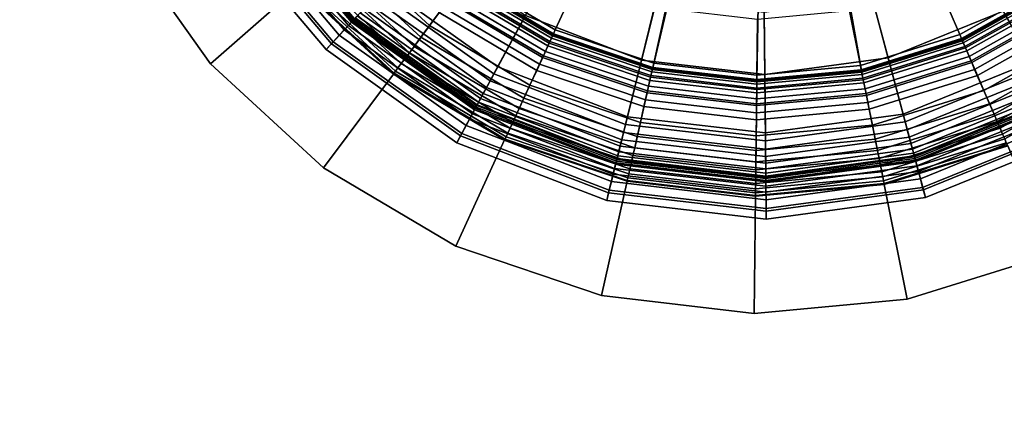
# Model space of a CAD drawing. Extents: x -43.1 to 43.1, y -41.3 to 41.3.
# Tile 525 of 656: x 32.1 to 33.9, y -0.3 to 0.5. Entities that reach past the tile are written whole.
import ezdxf

# ---------------------------------------------------------------- set-up
doc = ezdxf.new("R2010")
doc.units = 0
for name, color, linetype in [('LAMP', 7, 'CONTINUOUS'), ('LAMP_SUPPORT', 18, 'CONTINUOUS'), ('METAL_BASE', 254, 'CONTINUOUS')]:
    doc.layers.add(name, color=color, linetype=linetype)

msp = doc.modelspace()

# ---------------------------------------------------------------- linework, layer by layer
at = {"layer": 'LAMP'}
for points in [[(32.6859, 0.4751, 43.8806), (32.5007, 0.6949, 43.8806), (32.5768, 0.7441, 43.9998), (32.7473, 0.5417, 43.9998)], [(34.0338, 0.7208, 41.6428), (33.8674, 0.5976, 41.6428), (33.9873, 0.3841, 41.6352), (34.2031, 0.5438, 41.6352)], [(32.6461, 0.432, 43.7579), (32.4515, 0.663, 43.7579), (32.5007, 0.6949, 43.8806), (32.6859, 0.4751, 43.8806)], [(32.6881, 0.4776, 41.9337), (32.5035, 0.6967, 41.9337), (32.4987, 0.6935, 42.2036), (32.6842, 0.4733, 42.2036)], [(32.6902, 0.4799, 41.6997), (32.5061, 0.6984, 41.6997), (32.5035, 0.6967, 41.9337), (32.6881, 0.4776, 41.9337)], [(33.0716, 0.5904, 41.6428), (32.903, 0.7106, 41.6428), (32.737, 0.5306, 41.6352), (32.9556, 0.3748, 41.6352)], [(32.6706, 0.4586, 42.7996), (32.4819, 0.6827, 42.7996), (32.4699, 0.6749, 43.0998), (32.661, 0.4481, 43.0998)], [(32.6784, 0.467, 42.4966), (32.4914, 0.6889, 42.4966), (32.4819, 0.6827, 42.7996), (32.6706, 0.4586, 42.7996)], [(32.6842, 0.4733, 42.2036), (32.4987, 0.6935, 42.2036), (32.4914, 0.6889, 42.4966), (32.6784, 0.467, 42.4966)], [(32.6493, 0.4355, 43.3843), (32.4555, 0.6656, 43.3843), (32.4387, 0.6547, 43.6401), (32.6358, 0.4208, 43.6401)], [(32.6358, 0.4208, 43.6401), (32.4387, 0.6547, 43.6401), (32.4515, 0.663, 43.7579), (32.6461, 0.432, 43.7579)], [(32.661, 0.4481, 43.0998), (32.4699, 0.6749, 43.0998), (32.4555, 0.6656, 43.3843), (32.6493, 0.4355, 43.3843)], [(32.9628, 0.3881, 43.9998), (32.7473, 0.5417, 43.9998), (32.8227, 0.6235, 44.107), (33.0155, 0.4861, 44.107)], [(34.1926, 0.5548, 43.9998), (33.9799, 0.3973, 43.9998), (33.9254, 0.4943, 44.107), (34.1157, 0.6352, 44.107)], [(33.2648, 0.5159, 41.6428), (33.0716, 0.5904, 41.6428), (32.9556, 0.3748, 41.6352), (33.2061, 0.2782, 41.6352)], [(33.2364, 0.401, 44.107), (33.0155, 0.4861, 44.107), (33.0727, 0.5923, 44.1939), (33.2653, 0.518, 44.1939)], [(33.9254, 0.4943, 44.107), (33.7061, 0.4052, 44.107), (33.6751, 0.5217, 44.1939), (33.8664, 0.5995, 44.1939)], [(33.8674, 0.5976, 41.6428), (33.6756, 0.5196, 41.6428), (33.7387, 0.283, 41.6352), (33.9873, 0.3841, 41.6352)], [(32.9198, 0.3083, 43.8806), (32.6859, 0.4751, 43.8806), (32.7473, 0.5417, 43.9998), (32.9628, 0.3881, 43.9998)], [(32.9556, 0.3748, 41.6352), (32.737, 0.5306, 41.6352), (32.7264, 0.5191, 41.6365), (32.9482, 0.361, 41.6365)], [(32.9414, 0.3483, 41.6411), (32.7166, 0.5085, 41.6411), (32.708, 0.4991, 41.6486), (32.9353, 0.3371, 41.6486)], [(32.9482, 0.361, 41.6365), (32.7264, 0.5191, 41.6365), (32.7166, 0.5085, 41.6411), (32.9414, 0.3483, 41.6411)], [(33.4704, 0.4918, 41.6428), (33.2648, 0.5159, 41.6428), (33.2061, 0.2782, 41.6352), (33.4727, 0.247, 41.6352)], [(33.4715, 0.3734, 44.107), (33.2364, 0.401, 44.107), (33.2653, 0.518, 44.1939), (33.4704, 0.494, 44.1939)], [(33.7061, 0.4052, 44.107), (33.4715, 0.3734, 44.107), (33.4704, 0.494, 44.1939), (33.6751, 0.5217, 44.1939)], [(33.6756, 0.5196, 41.6428), (33.4704, 0.4918, 41.6428), (33.4727, 0.247, 41.6352), (33.7387, 0.283, 41.6352)], [(32.9302, 0.3276, 41.6586), (32.7007, 0.4912, 41.6586), (32.6951, 0.4852, 41.6707), (32.9263, 0.3204, 41.6707)], [(32.9353, 0.3371, 41.6486), (32.708, 0.4991, 41.6486), (32.7007, 0.4912, 41.6586), (32.9302, 0.3276, 41.6586)], [(33.9799, 0.3973, 43.9998), (33.7348, 0.2977, 43.9998), (33.7061, 0.4052, 44.107), (33.9254, 0.4943, 44.107)], [(32.892, 0.2567, 43.7579), (32.6461, 0.432, 43.7579), (32.6859, 0.4751, 43.8806), (32.9198, 0.3083, 43.8806)], [(32.9187, 0.3062, 42.2036), (32.6842, 0.4733, 42.2036), (32.6784, 0.467, 42.4966), (32.9146, 0.2986, 42.4966)], [(32.9214, 0.3113, 41.9337), (32.6881, 0.4776, 41.9337), (32.6842, 0.4733, 42.2036), (32.9187, 0.3062, 42.2036)], [(32.9229, 0.314, 41.6997), (32.6902, 0.4799, 41.6997), (32.6881, 0.4776, 41.9337), (32.9214, 0.3113, 41.9337)], [(32.9238, 0.3157, 41.6845), (32.6915, 0.4813, 41.6845), (32.6902, 0.4799, 41.6997), (32.9229, 0.314, 41.6997)], [(32.9263, 0.3204, 41.6707), (32.6951, 0.4852, 41.6707), (32.6915, 0.4813, 41.6845), (32.9238, 0.3157, 41.6845)], [(33.2097, 0.2929, 43.9998), (32.9628, 0.3881, 43.9998), (33.0155, 0.4861, 44.107), (33.2364, 0.401, 44.107)], [(32.9092, 0.2885, 42.7996), (32.6706, 0.4586, 42.7996), (32.661, 0.4481, 43.0998), (32.9024, 0.276, 43.0998)], [(32.9146, 0.2986, 42.4966), (32.6784, 0.467, 42.4966), (32.6706, 0.4586, 42.7996), (32.9092, 0.2885, 42.7996)], [(32.8943, 0.2609, 43.3843), (32.6493, 0.4355, 43.3843), (32.6358, 0.4208, 43.6401), (32.8848, 0.2433, 43.6401)], [(32.8848, 0.2433, 43.6401), (32.6358, 0.4208, 43.6401), (32.6461, 0.432, 43.7579), (32.892, 0.2567, 43.7579)], [(32.9024, 0.276, 43.0998), (32.661, 0.4481, 43.0998), (32.6493, 0.4355, 43.3843), (32.8943, 0.2609, 43.3843)], [(33.4725, 0.2621, 43.9998), (33.2097, 0.2929, 43.9998), (33.2364, 0.401, 44.107), (33.4715, 0.3734, 44.107)], [(33.7348, 0.2977, 43.9998), (33.4725, 0.2621, 43.9998), (33.4715, 0.3734, 44.107), (33.7061, 0.4052, 44.107)], [(34.0243, 0.3183, 43.8806), (33.7581, 0.2101, 43.8806), (33.7348, 0.2977, 43.9998), (33.9799, 0.3973, 43.9998)], [(33.1879, 0.2049, 43.8806), (32.9198, 0.3083, 43.8806), (32.9628, 0.3881, 43.9998), (33.2097, 0.2929, 43.9998)], [(33.9873, 0.3841, 41.6352), (33.7387, 0.283, 41.6352), (33.7427, 0.2679, 41.6365), (33.995, 0.3705, 41.6365)], [(33.2023, 0.263, 41.6365), (32.9482, 0.361, 41.6365), (32.9414, 0.3483, 41.6411), (33.1988, 0.249, 41.6411)], [(33.2061, 0.2782, 41.6352), (32.9556, 0.3748, 41.6352), (32.9482, 0.361, 41.6365), (33.2023, 0.263, 41.6365)], [(33.995, 0.3705, 41.6365), (33.7427, 0.2679, 41.6365), (33.7464, 0.254, 41.6411), (34.0021, 0.3579, 41.6411)], [(34.0021, 0.3579, 41.6411), (33.7464, 0.254, 41.6411), (33.7497, 0.2416, 41.6486), (34.0083, 0.3467, 41.6486)], [(33.1988, 0.249, 41.6411), (32.9414, 0.3483, 41.6411), (32.9353, 0.3371, 41.6486), (33.1958, 0.2366, 41.6486)], [(34.0083, 0.3467, 41.6486), (33.7497, 0.2416, 41.6486), (33.7524, 0.2313, 41.6586), (34.0136, 0.3374, 41.6586)], [(33.1912, 0.2182, 41.6707), (32.9263, 0.3204, 41.6707), (32.9238, 0.3157, 41.6845), (33.19, 0.2131, 41.6845)], [(33.1932, 0.2262, 41.6586), (32.9302, 0.3276, 41.6586), (32.9263, 0.3204, 41.6707), (33.1912, 0.2182, 41.6707)], [(33.1958, 0.2366, 41.6486), (32.9353, 0.3371, 41.6486), (32.9302, 0.3276, 41.6586), (33.1932, 0.2262, 41.6586)], [(34.0136, 0.3374, 41.6586), (33.7524, 0.2313, 41.6586), (33.7546, 0.2233, 41.6707), (34.0176, 0.3302, 41.6707)], [(34.0176, 0.3302, 41.6707), (33.7546, 0.2233, 41.6707), (33.7559, 0.2182, 41.6845), (34.0202, 0.3256, 41.6845)], [(34.0202, 0.3256, 41.6845), (33.7559, 0.2182, 41.6845), (33.7564, 0.2163, 41.6997), (34.0211, 0.3239, 41.6997)], [(34.0211, 0.3239, 41.6997), (33.7564, 0.2163, 41.6997), (33.7572, 0.2134, 41.9337), (34.0226, 0.3212, 41.9337)], [(34.0226, 0.3212, 41.9337), (33.7572, 0.2134, 41.9337), (33.7587, 0.2077, 42.2036), (34.0255, 0.3161, 42.2036)], [(33.1739, 0.148, 43.7579), (32.892, 0.2567, 43.7579), (32.9198, 0.3083, 43.8806), (33.1879, 0.2049, 43.8806)], [(33.1874, 0.2026, 42.2036), (32.9187, 0.3062, 42.2036), (32.9146, 0.2986, 42.4966), (33.1853, 0.1942, 42.4966)], [(33.1888, 0.2082, 41.9337), (32.9214, 0.3113, 41.9337), (32.9187, 0.3062, 42.2036), (33.1874, 0.2026, 42.2036)], [(33.1895, 0.2112, 41.6997), (32.9229, 0.314, 41.6997), (32.9214, 0.3113, 41.9337), (33.1888, 0.2082, 41.9337)], [(33.19, 0.2131, 41.6845), (32.9238, 0.3157, 41.6845), (32.9229, 0.314, 41.6997), (33.1895, 0.2112, 41.6997)], [(34.053, 0.2671, 43.7579), (33.7732, 0.1534, 43.7579), (33.7581, 0.2101, 43.8806), (34.0243, 0.3183, 43.8806)], [(34.0255, 0.3161, 42.2036), (33.7587, 0.2077, 42.2036), (33.7609, 0.1994, 42.4966), (34.0297, 0.3086, 42.4966)], [(34.0297, 0.3086, 42.4966), (33.7609, 0.1994, 42.4966), (33.7639, 0.1884, 42.7996), (34.0353, 0.2987, 42.7996)], [(33.1826, 0.1832, 42.7996), (32.9092, 0.2885, 42.7996), (32.9024, 0.276, 43.0998), (33.1791, 0.1693, 43.0998)], [(33.1853, 0.1942, 42.4966), (32.9146, 0.2986, 42.4966), (32.9092, 0.2885, 42.7996), (33.1826, 0.1832, 42.7996)], [(33.4733, 0.1715, 43.8806), (33.1879, 0.2049, 43.8806), (33.2097, 0.2929, 43.9998), (33.4725, 0.2621, 43.9998)], [(33.7581, 0.2101, 43.8806), (33.4733, 0.1715, 43.8806), (33.4725, 0.2621, 43.9998), (33.7348, 0.2977, 43.9998)], [(33.7387, 0.283, 41.6352), (33.4727, 0.247, 41.6352), (33.4728, 0.2313, 41.6365), (33.7427, 0.2679, 41.6365)], [(34.0353, 0.2987, 42.7996), (33.7639, 0.1884, 42.7996), (33.7675, 0.1746, 43.0998), (34.0423, 0.2863, 43.0998)], [(34.0423, 0.2863, 43.0998), (33.7675, 0.1746, 43.0998), (33.7719, 0.1581, 43.3843), (34.0506, 0.2713, 43.3843)], [(33.1791, 0.1693, 43.0998), (32.9024, 0.276, 43.0998), (32.8943, 0.2609, 43.3843), (33.175, 0.1527, 43.3843)], [(33.4728, 0.2313, 41.6365), (33.2023, 0.263, 41.6365), (33.1988, 0.249, 41.6411), (33.4729, 0.2169, 41.6411)], [(33.4727, 0.247, 41.6352), (33.2061, 0.2782, 41.6352), (33.2023, 0.263, 41.6365), (33.4728, 0.2313, 41.6365)], [(33.7427, 0.2679, 41.6365), (33.4728, 0.2313, 41.6365), (33.4729, 0.2169, 41.6411), (33.7464, 0.254, 41.6411)], [(34.0506, 0.2713, 43.3843), (33.7719, 0.1581, 43.3843), (33.7771, 0.1387, 43.6401), (34.0605, 0.2538, 43.6401)], [(34.0605, 0.2538, 43.6401), (33.7771, 0.1387, 43.6401), (33.7732, 0.1534, 43.7579), (34.053, 0.2671, 43.7579)], [(33.175, 0.1527, 43.3843), (32.8943, 0.2609, 43.3843), (32.8848, 0.2433, 43.6401), (33.1702, 0.1332, 43.6401)], [(33.1702, 0.1332, 43.6401), (32.8848, 0.2433, 43.6401), (32.892, 0.2567, 43.7579), (33.1739, 0.148, 43.7579)], [(33.4729, 0.2169, 41.6411), (33.1988, 0.249, 41.6411), (33.1958, 0.2366, 41.6486), (33.473, 0.2041, 41.6486)], [(33.7464, 0.254, 41.6411), (33.4729, 0.2169, 41.6411), (33.473, 0.2041, 41.6486), (33.7497, 0.2416, 41.6486)], [(33.4731, 0.1934, 41.6586), (33.1932, 0.2262, 41.6586), (33.1912, 0.2182, 41.6707), (33.4732, 0.1852, 41.6707)], [(33.473, 0.2041, 41.6486), (33.1958, 0.2366, 41.6486), (33.1932, 0.2262, 41.6586), (33.4731, 0.1934, 41.6586)], [(33.7497, 0.2416, 41.6486), (33.473, 0.2041, 41.6486), (33.4731, 0.1934, 41.6586), (33.7524, 0.2313, 41.6586)], [(33.7524, 0.2313, 41.6586), (33.4731, 0.1934, 41.6586), (33.4732, 0.1852, 41.6707), (33.7546, 0.2233, 41.6707)], [(33.4733, 0.1749, 41.9337), (33.1888, 0.2082, 41.9337), (33.1874, 0.2026, 42.2036), (33.4734, 0.1691, 42.2036)], [(33.4733, 0.178, 41.6997), (33.1895, 0.2112, 41.6997), (33.1888, 0.2082, 41.9337), (33.4733, 0.1749, 41.9337)], [(33.4733, 0.1799, 41.6845), (33.19, 0.2131, 41.6845), (33.1895, 0.2112, 41.6997), (33.4733, 0.178, 41.6997)], [(33.4732, 0.1852, 41.6707), (33.1912, 0.2182, 41.6707), (33.19, 0.2131, 41.6845), (33.4733, 0.1799, 41.6845)], [(33.7546, 0.2233, 41.6707), (33.4732, 0.1852, 41.6707), (33.4733, 0.1799, 41.6845), (33.7559, 0.2182, 41.6845)], [(33.7559, 0.2182, 41.6845), (33.4733, 0.1799, 41.6845), (33.4733, 0.178, 41.6997), (33.7564, 0.2163, 41.6997)], [(33.7564, 0.2163, 41.6997), (33.4733, 0.178, 41.6997), (33.4733, 0.1749, 41.9337), (33.7572, 0.2134, 41.9337)], [(33.7572, 0.2134, 41.9337), (33.4733, 0.1749, 41.9337), (33.4734, 0.1691, 42.2036), (33.7587, 0.2077, 42.2036)], [(33.7732, 0.1534, 43.7579), (33.4739, 0.1129, 43.7579), (33.4733, 0.1715, 43.8806), (33.7581, 0.2101, 43.8806)], [(33.7587, 0.2077, 42.2036), (33.4734, 0.1691, 42.2036), (33.4734, 0.1605, 42.4966), (33.7609, 0.1994, 42.4966)], [(33.4739, 0.1129, 43.7579), (33.1739, 0.148, 43.7579), (33.1879, 0.2049, 43.8806), (33.4733, 0.1715, 43.8806)], [(33.4734, 0.1605, 42.4966), (33.1853, 0.1942, 42.4966), (33.1826, 0.1832, 42.7996), (33.4735, 0.1491, 42.7996)], [(33.4734, 0.1691, 42.2036), (33.1874, 0.2026, 42.2036), (33.1853, 0.1942, 42.4966), (33.4734, 0.1605, 42.4966)], [(33.7609, 0.1994, 42.4966), (33.4734, 0.1605, 42.4966), (33.4735, 0.1491, 42.7996), (33.7639, 0.1884, 42.7996)], [(33.7639, 0.1884, 42.7996), (33.4735, 0.1491, 42.7996), (33.4737, 0.1348, 43.0998), (33.7675, 0.1746, 43.0998)], [(33.4737, 0.1348, 43.0998), (33.1791, 0.1693, 43.0998), (33.175, 0.1527, 43.3843), (33.4738, 0.1177, 43.3843)], [(33.4735, 0.1491, 42.7996), (33.1826, 0.1832, 42.7996), (33.1791, 0.1693, 43.0998), (33.4737, 0.1348, 43.0998)], [(33.7675, 0.1746, 43.0998), (33.4737, 0.1348, 43.0998), (33.4738, 0.1177, 43.3843), (33.7719, 0.1581, 43.3843)], [(33.4738, 0.1177, 43.3843), (33.175, 0.1527, 43.3843), (33.1702, 0.1332, 43.6401), (33.474, 0.0976, 43.6401)], [(33.7719, 0.1581, 43.3843), (33.4738, 0.1177, 43.3843), (33.474, 0.0976, 43.6401), (33.7771, 0.1387, 43.6401)], [(33.7771, 0.1387, 43.6401), (33.474, 0.0976, 43.6401), (33.4739, 0.1129, 43.7579), (33.7732, 0.1534, 43.7579)], [(33.474, 0.0976, 43.6401), (33.1702, 0.1332, 43.6401), (33.1739, 0.148, 43.7579), (33.4739, 0.1129, 43.7579)]]:
    msp.add_3dface(points, dxfattribs=at)
at = {"layer": 'LAMP_SUPPORT'}
for points in [[(33.4724, 1.2953, 40.5662), (33.2578, 0.386, 40.5662), (33.0684, 0.45, 40.5662), (32.8966, 0.552, 40.5662)], [(33.4724, 1.2953, 40.5662), (33.4563, 0.3627, 40.5662), (33.2578, 0.386, 40.5662)], [(33.4724, 1.2953, 40.5662), (33.4903, 1.3111, 40.5662), (33.6553, 0.3812, 40.5662), (33.4563, 0.3627, 40.5662)], [(33.4903, 1.3111, 40.5662), (34.0204, 0.5386, 40.5662), (33.8462, 0.4407, 40.5662), (33.6553, 0.3812, 40.5662)], [(32.7026, 0.6462, 41.5307), (32.8591, 0.5018, 41.5307), (32.8034, 0.427, 41.5307), (32.6325, 0.5846, 41.5307)], [(32.6697, 0.6173, 37.929), (32.833, 0.4667, 37.929), (32.8514, 0.4914, 37.9214), (32.6929, 0.6376, 37.9214)], [(32.9022, 0.5596, 37.8701), (33.0724, 0.4586, 37.8701), (33.1167, 0.5549, 36.848), (32.9655, 0.6446, 36.848)], [(33.8424, 0.4494, 37.8701), (34.015, 0.5463, 37.8701), (33.9537, 0.6328, 36.848), (33.8005, 0.5467, 36.848)], [(32.649, 0.5991, 37.9338), (32.8165, 0.4446, 37.9338), (32.833, 0.4667, 37.929), (32.6697, 0.6173, 37.929)], [(32.6213, 0.5747, 37.9372), (32.7944, 0.4149, 37.9372), (32.8034, 0.427, 37.9354), (32.6325, 0.5846, 37.9354)], [(32.6325, 0.5846, 41.5307), (32.8034, 0.427, 41.5307), (32.7944, 0.4149, 41.5289), (32.6213, 0.5747, 41.5289)], [(32.6325, 0.5846, 37.9354), (32.8034, 0.427, 37.9354), (32.8165, 0.4446, 37.9338), (32.649, 0.5991, 37.9338)], [(32.6017, 0.5575, 37.9499), (32.7789, 0.3941, 37.9499), (32.7862, 0.4038, 37.9421), (32.6109, 0.5655, 37.9421)], [(32.6109, 0.5655, 41.524), (32.7862, 0.4038, 41.524), (32.7789, 0.3941, 41.5162), (32.6017, 0.5575, 41.5162)], [(32.6109, 0.5655, 37.9421), (32.7862, 0.4038, 37.9421), (32.7944, 0.4149, 37.9372), (32.6213, 0.5747, 37.9372)], [(32.6213, 0.5747, 41.5289), (32.7944, 0.4149, 41.5289), (32.7862, 0.4038, 41.524), (32.6109, 0.5655, 41.524)], [(32.5845, 0.5424, 37.9861), (32.7652, 0.3757, 37.9861), (32.7682, 0.3797, 37.9723), (32.5882, 0.5456, 37.9723)], [(32.5882, 0.5456, 41.4939), (32.7682, 0.3797, 41.4939), (32.7652, 0.3757, 41.48), (32.5845, 0.5424, 41.48)], [(32.5882, 0.5456, 37.9723), (32.7682, 0.3797, 37.9723), (32.7728, 0.3859, 37.9601), (32.5941, 0.5508, 37.9601)], [(32.5941, 0.5508, 41.5061), (32.7728, 0.3859, 41.5061), (32.7682, 0.3797, 41.4939), (32.5882, 0.5456, 41.4939)], [(32.5941, 0.5508, 37.9601), (32.7728, 0.3859, 37.9601), (32.7789, 0.3941, 37.9499), (32.6017, 0.5575, 37.9499)], [(32.6017, 0.5575, 41.5162), (32.7789, 0.3941, 41.5162), (32.7728, 0.3859, 41.5061), (32.5941, 0.5508, 41.5061)], [(32.8857, 0.5374, 37.8993), (33.0608, 0.4334, 37.8993), (33.0689, 0.451, 37.8854), (32.8972, 0.5529, 37.8854)], [(32.8918, 0.5457, 41.4966), (33.0651, 0.4428, 41.4966), (33.0621, 0.4363, 41.5079), (32.8875, 0.5399, 41.5079)], [(32.8946, 0.5494, 41.4838), (33.0671, 0.447, 41.4838), (33.0651, 0.4428, 41.4966), (32.8918, 0.5457, 41.4966)], [(32.8956, 0.5507, 41.4698), (33.0678, 0.4485, 41.4698), (33.0671, 0.447, 41.4838), (32.8946, 0.5494, 41.4838)], [(32.8966, 0.552, 40.5662), (33.0684, 0.45, 40.5662), (33.0678, 0.4485, 41.4698), (32.8956, 0.5507, 41.4698)], [(32.8972, 0.5529, 37.8854), (33.0689, 0.451, 37.8854), (33.0724, 0.4586, 37.8701), (32.9022, 0.5596, 37.8701)], [(33.0724, 0.4586, 37.8701), (33.2599, 0.3952, 37.8701), (33.2831, 0.4986, 36.848), (33.1167, 0.5549, 36.848)], [(33.6535, 0.3905, 37.8701), (33.8424, 0.4494, 37.8701), (33.8005, 0.5467, 36.848), (33.6327, 0.4944, 36.848)], [(33.8457, 0.4417, 37.8854), (34.0198, 0.5395, 37.8854), (34.015, 0.5463, 37.8701), (33.8424, 0.4494, 37.8701)], [(32.5832, 0.5412, 38.0011), (32.7642, 0.3743, 38.0011), (32.7652, 0.3757, 37.9861), (32.5845, 0.5424, 37.9861)], [(32.5845, 0.5424, 41.48), (32.7652, 0.3757, 41.48), (32.7642, 0.3743, 41.465), (32.5832, 0.5412, 41.465)], [(32.5832, 0.5412, 41.465), (32.7642, 0.3743, 41.465), (32.7642, 0.3743, 38.0011), (32.5832, 0.5412, 38.0011)], [(32.8697, 0.5159, 37.9114), (33.0497, 0.4091, 37.9114), (33.0608, 0.4334, 37.8993), (32.8857, 0.5374, 37.8993)], [(32.8819, 0.5323, 41.5173), (33.0582, 0.4277, 41.5173), (33.0535, 0.4174, 41.5245), (32.8751, 0.5232, 41.5245)], [(32.8875, 0.5399, 41.5079), (33.0621, 0.4363, 41.5079), (33.0582, 0.4277, 41.5173), (32.8819, 0.5323, 41.5173)], [(33.8534, 0.424, 37.8993), (34.031, 0.5237, 37.8993), (34.0198, 0.5395, 37.8854), (33.8457, 0.4417, 37.8854)], [(33.8462, 0.4407, 40.5662), (34.0204, 0.5386, 40.5662), (34.0214, 0.5372, 41.4698), (33.8468, 0.4392, 41.4698)], [(33.8468, 0.4392, 41.4698), (34.0214, 0.5372, 41.4698), (34.0223, 0.5359, 41.4838), (33.8475, 0.4377, 41.4838)], [(33.8475, 0.4377, 41.4838), (34.0223, 0.5359, 41.4838), (34.025, 0.5321, 41.4966), (33.8493, 0.4335, 41.4966)], [(33.8493, 0.4335, 41.4966), (34.025, 0.5321, 41.4966), (34.0292, 0.5263, 41.5079), (33.8521, 0.4268, 41.5079)], [(33.8521, 0.4268, 41.5079), (34.0292, 0.5263, 41.5079), (34.0346, 0.5186, 41.5173), (33.8559, 0.4182, 41.5173)], [(32.8514, 0.4914, 37.9214), (33.0369, 0.3813, 37.9214), (33.0497, 0.4091, 37.9114), (32.8697, 0.5159, 37.9114)], [(32.8675, 0.513, 41.5291), (33.0481, 0.4058, 41.5291), (33.0423, 0.3931, 41.5307), (32.8591, 0.5018, 41.5307)], [(32.8751, 0.5232, 41.5245), (33.0535, 0.4174, 41.5245), (33.0481, 0.4058, 41.5291), (32.8675, 0.513, 41.5291)], [(33.864, 0.3994, 37.9114), (34.0464, 0.5019, 37.9114), (34.031, 0.5237, 37.8993), (33.8534, 0.424, 37.8993)], [(33.8559, 0.4182, 41.5173), (34.0346, 0.5186, 41.5173), (34.0412, 0.5093, 41.5245), (33.8603, 0.4078, 41.5245)], [(33.8603, 0.4078, 41.5245), (34.0412, 0.5093, 41.5245), (34.0486, 0.4989, 41.5291), (33.8654, 0.396, 41.5291)], [(32.8591, 0.5018, 41.5307), (33.0423, 0.3931, 41.5307), (33.0034, 0.3084, 41.5307), (32.8034, 0.427, 41.5307)], [(32.833, 0.4667, 37.929), (33.024, 0.3533, 37.929), (33.0369, 0.3813, 37.9214), (32.8514, 0.4914, 37.9214)], [(33.2599, 0.3952, 37.8701), (33.4564, 0.3721, 37.8701), (33.4577, 0.4781, 36.848), (33.2831, 0.4986, 36.848)], [(33.4564, 0.3721, 37.8701), (33.6535, 0.3905, 37.8701), (33.6327, 0.4944, 36.848), (33.4577, 0.4781, 36.848)], [(33.8761, 0.3713, 37.9214), (34.0641, 0.4769, 37.9214), (34.0464, 0.5019, 37.9114), (33.864, 0.3994, 37.9114)], [(33.8654, 0.396, 41.5291), (34.0486, 0.4989, 41.5291), (34.0566, 0.4875, 41.5307), (33.8709, 0.3832, 41.5307)], [(33.8709, 0.3832, 41.5307), (34.0566, 0.4875, 41.5307), (34.1105, 0.4114, 41.5307), (33.9079, 0.2976, 41.5307)], [(33.8883, 0.343, 37.929), (34.0819, 0.4518, 37.929), (34.0641, 0.4769, 37.9214), (33.8761, 0.3713, 37.9214)], [(32.8165, 0.4446, 37.9338), (33.0125, 0.3283, 37.9338), (33.024, 0.3533, 37.929), (32.833, 0.4667, 37.929)], [(33.0608, 0.4334, 37.8993), (33.2538, 0.3682, 37.8993), (33.258, 0.387, 37.8854), (33.0689, 0.451, 37.8854)], [(33.0689, 0.451, 37.8854), (33.258, 0.387, 37.8854), (33.2599, 0.3952, 37.8701), (33.0724, 0.4586, 37.8701)], [(33.8992, 0.3177, 37.9338), (34.0979, 0.4293, 37.9338), (34.0819, 0.4518, 37.929), (33.8883, 0.343, 37.929)], [(32.8034, 0.427, 37.9354), (33.0034, 0.3084, 37.9354), (33.0125, 0.3283, 37.9338), (32.8165, 0.4446, 37.9338)], [(33.0497, 0.4091, 37.9114), (33.2479, 0.3421, 37.9114), (33.2538, 0.3682, 37.8993), (33.0608, 0.4334, 37.8993)], [(33.0621, 0.4363, 41.5079), (33.2545, 0.3712, 41.5079), (33.2524, 0.362, 41.5173), (33.0582, 0.4277, 41.5173)], [(33.0651, 0.4428, 41.4966), (33.2561, 0.3783, 41.4966), (33.2545, 0.3712, 41.5079), (33.0621, 0.4363, 41.5079)], [(33.0671, 0.447, 41.4838), (33.2571, 0.3827, 41.4838), (33.2561, 0.3783, 41.4966), (33.0651, 0.4428, 41.4966)], [(33.0678, 0.4485, 41.4698), (33.2574, 0.3843, 41.4698), (33.2571, 0.3827, 41.4838), (33.0671, 0.447, 41.4838)], [(33.0684, 0.45, 40.5662), (33.2578, 0.386, 40.5662), (33.2574, 0.3843, 41.4698), (33.0678, 0.4485, 41.4698)], [(33.6551, 0.3823, 37.8854), (33.8457, 0.4417, 37.8854), (33.8424, 0.4494, 37.8701), (33.6535, 0.3905, 37.8701)], [(33.6589, 0.3634, 37.8993), (33.8534, 0.424, 37.8993), (33.8457, 0.4417, 37.8854), (33.6551, 0.3823, 37.8854)], [(33.6553, 0.3812, 40.5662), (33.8462, 0.4407, 40.5662), (33.8468, 0.4392, 41.4698), (33.6557, 0.3796, 41.4698)], [(33.6557, 0.3796, 41.4698), (33.8468, 0.4392, 41.4698), (33.8475, 0.4377, 41.4838), (33.656, 0.378, 41.4838)], [(33.656, 0.378, 41.4838), (33.8475, 0.4377, 41.4838), (33.8493, 0.4335, 41.4966), (33.6569, 0.3735, 41.4966)], [(33.6569, 0.3735, 41.4966), (33.8493, 0.4335, 41.4966), (33.8521, 0.4268, 41.5079), (33.6583, 0.3664, 41.5079)], [(32.7862, 0.4038, 37.9421), (32.9913, 0.2821, 37.9421), (32.9971, 0.2947, 37.9372), (32.7944, 0.4149, 37.9372)], [(32.7944, 0.4149, 41.5289), (32.9971, 0.2947, 41.5289), (32.9913, 0.2821, 41.524), (32.7862, 0.4038, 41.524)], [(32.7944, 0.4149, 37.9372), (32.9971, 0.2947, 37.9372), (33.0034, 0.3084, 37.9354), (32.8034, 0.427, 37.9354)], [(32.8034, 0.427, 41.5307), (33.0034, 0.3084, 41.5307), (32.9971, 0.2947, 41.5289), (32.7944, 0.4149, 41.5289)], [(33.0535, 0.4174, 41.5245), (33.2499, 0.351, 41.5245), (33.2471, 0.3385, 41.5291), (33.0481, 0.4058, 41.5291)], [(33.0582, 0.4277, 41.5173), (33.2524, 0.362, 41.5173), (33.2499, 0.351, 41.5245), (33.0535, 0.4174, 41.5245)], [(33.6583, 0.3664, 41.5079), (33.8521, 0.4268, 41.5079), (33.8559, 0.4182, 41.5173), (33.6602, 0.3572, 41.5173)], [(33.6642, 0.3371, 37.9114), (33.864, 0.3994, 37.9114), (33.8534, 0.424, 37.8993), (33.6589, 0.3634, 37.8993)], [(33.6602, 0.3572, 41.5173), (33.8559, 0.4182, 41.5173), (33.8603, 0.4078, 41.5245), (33.6624, 0.3461, 41.5245)], [(33.9079, 0.2976, 37.9354), (34.1106, 0.4114, 37.9354), (34.0979, 0.4293, 37.9338), (33.8992, 0.3177, 37.9338)], [(32.7728, 0.3859, 37.9601), (32.982, 0.2618, 37.9601), (32.9862, 0.2711, 37.9499), (32.7789, 0.3941, 37.9499)], [(32.7789, 0.3941, 41.5162), (32.9862, 0.2711, 41.5162), (32.982, 0.2618, 41.5061), (32.7728, 0.3859, 41.5061)], [(32.7789, 0.3941, 37.9499), (32.9862, 0.2711, 37.9499), (32.9913, 0.2821, 37.9421), (32.7862, 0.4038, 37.9421)], [(32.7862, 0.4038, 41.524), (32.9913, 0.2821, 41.524), (32.9862, 0.2711, 41.5162), (32.7789, 0.3941, 41.5162)], [(33.0369, 0.3813, 37.9214), (33.2412, 0.3123, 37.9214), (33.2479, 0.3421, 37.9114), (33.0497, 0.4091, 37.9114)], [(33.0481, 0.4058, 41.5291), (33.2471, 0.3385, 41.5291), (33.244, 0.3249, 41.5307), (33.0423, 0.3931, 41.5307)], [(33.258, 0.387, 37.8854), (33.4563, 0.3638, 37.8854), (33.4564, 0.3721, 37.8701), (33.2599, 0.3952, 37.8701)], [(33.6624, 0.3461, 41.5245), (33.8603, 0.4078, 41.5245), (33.8654, 0.396, 41.5291), (33.6649, 0.3335, 41.5291)], [(33.6702, 0.3071, 37.9214), (33.8761, 0.3713, 37.9214), (33.864, 0.3994, 37.9114), (33.6642, 0.3371, 37.9114)], [(33.6649, 0.3335, 41.5291), (33.8654, 0.396, 41.5291), (33.8709, 0.3832, 41.5307), (33.6676, 0.3198, 41.5307)], [(33.9138, 0.2838, 37.9372), (34.1192, 0.3991, 37.9372), (34.1106, 0.4114, 37.9354), (33.9079, 0.2976, 37.9354)], [(33.9079, 0.2976, 41.5307), (34.1105, 0.4114, 41.5307), (34.1192, 0.3991, 41.5289), (33.9138, 0.2838, 41.5289)], [(33.9193, 0.2711, 37.9421), (34.1272, 0.3878, 37.9421), (34.1192, 0.3991, 37.9372), (33.9138, 0.2838, 37.9372)], [(33.9138, 0.2838, 41.5289), (34.1192, 0.3991, 41.5289), (34.1272, 0.3878, 41.524), (33.9193, 0.2711, 41.524)], [(32.7642, 0.3743, 38.0011), (32.9759, 0.2487, 38.0011), (32.9766, 0.2503, 37.9861), (32.7652, 0.3757, 37.9861)], [(32.7652, 0.3757, 41.48), (32.9766, 0.2503, 41.48), (32.9759, 0.2487, 41.465), (32.7642, 0.3743, 41.465)], [(32.7652, 0.3757, 37.9861), (32.9766, 0.2503, 37.9861), (32.9787, 0.2548, 37.9723), (32.7682, 0.3797, 37.9723)], [(32.7682, 0.3797, 41.4939), (32.9787, 0.2548, 41.4939), (32.9766, 0.2503, 41.48), (32.7652, 0.3757, 41.48)], [(32.7682, 0.3797, 37.9723), (32.9787, 0.2548, 37.9723), (32.982, 0.2618, 37.9601), (32.7728, 0.3859, 37.9601)], [(32.7728, 0.3859, 41.5061), (32.982, 0.2618, 41.5061), (32.9787, 0.2548, 41.4939), (32.7682, 0.3797, 41.4939)], [(33.0423, 0.3931, 41.5307), (33.244, 0.3249, 41.5307), (33.2236, 0.2339, 41.5307), (33.0034, 0.3084, 41.5307)], [(33.024, 0.3533, 37.929), (33.2344, 0.2822, 37.929), (33.2412, 0.3123, 37.9214), (33.0369, 0.3813, 37.9214)], [(33.2538, 0.3682, 37.8993), (33.4561, 0.3445, 37.8993), (33.4563, 0.3638, 37.8854), (33.258, 0.387, 37.8854)], [(33.2561, 0.3783, 41.4966), (33.4562, 0.3548, 41.4966), (33.4561, 0.3476, 41.5079), (33.2545, 0.3712, 41.5079)], [(33.2571, 0.3827, 41.4838), (33.4563, 0.3594, 41.4838), (33.4562, 0.3548, 41.4966), (33.2561, 0.3783, 41.4966)], [(33.2574, 0.3843, 41.4698), (33.4563, 0.361, 41.4698), (33.4563, 0.3594, 41.4838), (33.2571, 0.3827, 41.4838)], [(33.2578, 0.386, 40.5662), (33.4563, 0.3627, 40.5662), (33.4563, 0.361, 41.4698), (33.2574, 0.3843, 41.4698)], [(33.4561, 0.3445, 37.8993), (33.6589, 0.3634, 37.8993), (33.6551, 0.3823, 37.8854), (33.4563, 0.3638, 37.8854)], [(33.4563, 0.3594, 41.4838), (33.656, 0.378, 41.4838), (33.6569, 0.3735, 41.4966), (33.4562, 0.3548, 41.4966)], [(33.4563, 0.3638, 37.8854), (33.6551, 0.3823, 37.8854), (33.6535, 0.3905, 37.8701), (33.4564, 0.3721, 37.8701)], [(33.4563, 0.3627, 40.5662), (33.6553, 0.3812, 40.5662), (33.6557, 0.3796, 41.4698), (33.4563, 0.361, 41.4698)], [(33.4563, 0.361, 41.4698), (33.6557, 0.3796, 41.4698), (33.656, 0.378, 41.4838), (33.4563, 0.3594, 41.4838)], [(33.6676, 0.3198, 41.5307), (33.8709, 0.3832, 41.5307), (33.9079, 0.2976, 41.5307), (33.6859, 0.2284, 41.5307)], [(33.9241, 0.2599, 37.9499), (34.1343, 0.3779, 37.9499), (34.1272, 0.3878, 37.9421), (33.9193, 0.2711, 37.9421)], [(33.9193, 0.2711, 41.524), (34.1272, 0.3878, 41.524), (34.1343, 0.3779, 41.5162), (33.9241, 0.2599, 41.5162)], [(33.9281, 0.2505, 37.9601), (34.1402, 0.3696, 37.9601), (34.1343, 0.3779, 37.9499), (33.9241, 0.2599, 37.9499)], [(33.9241, 0.2599, 41.5162), (34.1343, 0.3779, 41.5162), (34.1402, 0.3696, 41.5061), (33.9281, 0.2505, 41.5061)], [(32.7642, 0.3743, 41.465), (32.9759, 0.2487, 41.465), (32.9759, 0.2487, 38.0011), (32.7642, 0.3743, 38.0011)], [(33.2479, 0.3421, 37.9114), (33.4558, 0.3177, 37.9114), (33.4561, 0.3445, 37.8993), (33.2538, 0.3682, 37.8993)], [(33.2524, 0.362, 41.5173), (33.456, 0.3382, 41.5173), (33.4559, 0.3268, 41.5245), (33.2499, 0.351, 41.5245)], [(33.2545, 0.3712, 41.5079), (33.4561, 0.3476, 41.5079), (33.456, 0.3382, 41.5173), (33.2524, 0.362, 41.5173)], [(33.4558, 0.3177, 37.9114), (33.6642, 0.3371, 37.9114), (33.6589, 0.3634, 37.8993), (33.4561, 0.3445, 37.8993)], [(33.456, 0.3382, 41.5173), (33.6602, 0.3572, 41.5173), (33.6624, 0.3461, 41.5245), (33.4559, 0.3268, 41.5245)], [(33.4561, 0.3476, 41.5079), (33.6583, 0.3664, 41.5079), (33.6602, 0.3572, 41.5173), (33.456, 0.3382, 41.5173)], [(33.4562, 0.3548, 41.4966), (33.6569, 0.3735, 41.4966), (33.6583, 0.3664, 41.5079), (33.4561, 0.3476, 41.5079)], [(33.6762, 0.2769, 37.929), (33.8883, 0.343, 37.929), (33.8761, 0.3713, 37.9214), (33.6702, 0.3071, 37.9214)], [(33.0125, 0.3283, 37.9338), (33.2284, 0.2553, 37.9338), (33.2344, 0.2822, 37.929), (33.024, 0.3533, 37.929)], [(33.2412, 0.3123, 37.9214), (33.4554, 0.2872, 37.9214), (33.4558, 0.3177, 37.9114), (33.2479, 0.3421, 37.9114)], [(33.2471, 0.3385, 41.5291), (33.4557, 0.314, 41.5291), (33.4556, 0.3001, 41.5307), (33.244, 0.3249, 41.5307)], [(33.2499, 0.351, 41.5245), (33.4559, 0.3268, 41.5245), (33.4557, 0.314, 41.5291), (33.2471, 0.3385, 41.5291)], [(33.4559, 0.3268, 41.5245), (33.6624, 0.3461, 41.5245), (33.6649, 0.3335, 41.5291), (33.4557, 0.314, 41.5291)], [(33.6816, 0.2499, 37.9338), (33.8992, 0.3177, 37.9338), (33.8883, 0.343, 37.929), (33.6762, 0.2769, 37.929)], [(33.0034, 0.3084, 37.9354), (33.2236, 0.2339, 37.9354), (33.2284, 0.2553, 37.9338), (33.0125, 0.3283, 37.9338)], [(33.244, 0.3249, 41.5307), (33.4556, 0.3001, 41.5307), (33.4544, 0.2068, 41.5307), (33.2236, 0.2339, 41.5307)], [(33.4556, 0.3001, 41.5307), (33.6676, 0.3198, 41.5307), (33.6859, 0.2284, 41.5307), (33.4544, 0.2068, 41.5307)], [(33.4554, 0.2872, 37.9214), (33.6702, 0.3071, 37.9214), (33.6642, 0.3371, 37.9114), (33.4558, 0.3177, 37.9114)], [(33.4557, 0.314, 41.5291), (33.6649, 0.3335, 41.5291), (33.6676, 0.3198, 41.5307), (33.4556, 0.3001, 41.5307)], [(32.9971, 0.2947, 37.9372), (33.2203, 0.2192, 37.9372), (33.2236, 0.2339, 37.9354), (33.0034, 0.3084, 37.9354)], [(33.0034, 0.3084, 41.5307), (33.2236, 0.2339, 41.5307), (33.2203, 0.2192, 41.5289), (32.9971, 0.2947, 41.5289)], [(33.2344, 0.2822, 37.929), (33.455, 0.2563, 37.929), (33.4554, 0.2872, 37.9214), (33.2412, 0.3123, 37.9214)], [(33.455, 0.2563, 37.929), (33.6762, 0.2769, 37.929), (33.6702, 0.3071, 37.9214), (33.4554, 0.2872, 37.9214)], [(33.6859, 0.2284, 37.9354), (33.9079, 0.2976, 37.9354), (33.8992, 0.3177, 37.9338), (33.6816, 0.2499, 37.9338)], [(32.9862, 0.2711, 37.9499), (33.2146, 0.1938, 37.9499), (33.2172, 0.2057, 37.9421), (32.9913, 0.2821, 37.9421)], [(32.9913, 0.2821, 41.524), (33.2172, 0.2057, 41.524), (33.2146, 0.1938, 41.5162), (32.9862, 0.2711, 41.5162)], [(32.9913, 0.2821, 37.9421), (33.2172, 0.2057, 37.9421), (33.2203, 0.2192, 37.9372), (32.9971, 0.2947, 37.9372)], [(32.9971, 0.2947, 41.5289), (33.2203, 0.2192, 41.5289), (33.2172, 0.2057, 41.524), (32.9913, 0.2821, 41.524)], [(33.2284, 0.2553, 37.9338), (33.4547, 0.2288, 37.9338), (33.455, 0.2563, 37.929), (33.2344, 0.2822, 37.929)], [(33.6889, 0.2136, 37.9372), (33.9138, 0.2838, 37.9372), (33.9079, 0.2976, 37.9354), (33.6859, 0.2284, 37.9354)], [(33.6859, 0.2284, 41.5307), (33.9079, 0.2976, 41.5307), (33.9138, 0.2838, 41.5289), (33.6889, 0.2136, 41.5289)], [(33.6916, 0.2001, 37.9421), (33.9193, 0.2711, 37.9421), (33.9138, 0.2838, 37.9372), (33.6889, 0.2136, 37.9372)], [(33.6889, 0.2136, 41.5289), (33.9138, 0.2838, 41.5289), (33.9193, 0.2711, 41.524), (33.6916, 0.2001, 41.524)], [(32.982, 0.2618, 37.9601), (33.2123, 0.1839, 37.9601), (33.2146, 0.1938, 37.9499), (32.9862, 0.2711, 37.9499)], [(32.9862, 0.2711, 41.5162), (33.2146, 0.1938, 41.5162), (33.2123, 0.1839, 41.5061), (32.982, 0.2618, 41.5061)], [(33.4547, 0.2288, 37.9338), (33.6816, 0.2499, 37.9338), (33.6762, 0.2769, 37.929), (33.455, 0.2563, 37.929)], [(33.694, 0.1881, 37.9499), (33.9241, 0.2599, 37.9499), (33.9193, 0.2711, 37.9421), (33.6916, 0.2001, 37.9421)], [(33.6916, 0.2001, 41.524), (33.9193, 0.2711, 41.524), (33.9241, 0.2599, 41.5162), (33.694, 0.1881, 41.5162)], [(32.9759, 0.2487, 38.0011), (33.2091, 0.1698, 38.0011), (33.2095, 0.1715, 37.9861), (32.9766, 0.2503, 37.9861)], [(32.9766, 0.2503, 41.48), (33.2095, 0.1715, 41.48), (33.2091, 0.1698, 41.465), (32.9759, 0.2487, 41.465)], [(32.9759, 0.2487, 41.465), (33.2091, 0.1698, 41.465), (33.2091, 0.1698, 38.0011), (32.9759, 0.2487, 38.0011)], [(32.9766, 0.2503, 37.9861), (33.2095, 0.1715, 37.9861), (33.2106, 0.1763, 37.9723), (32.9787, 0.2548, 37.9723)], [(32.9787, 0.2548, 41.4939), (33.2106, 0.1763, 41.4939), (33.2095, 0.1715, 41.48), (32.9766, 0.2503, 41.48)], [(32.9787, 0.2548, 37.9723), (33.2106, 0.1763, 37.9723), (33.2123, 0.1839, 37.9601), (32.982, 0.2618, 37.9601)], [(32.982, 0.2618, 41.5061), (33.2123, 0.1839, 41.5061), (33.2106, 0.1763, 41.4939), (32.9787, 0.2548, 41.4939)], [(33.2236, 0.2339, 37.9354), (33.4544, 0.2068, 37.9354), (33.4547, 0.2288, 37.9338), (33.2284, 0.2553, 37.9338)], [(33.4544, 0.2068, 37.9354), (33.6859, 0.2284, 37.9354), (33.6816, 0.2499, 37.9338), (33.4547, 0.2288, 37.9338)], [(33.696, 0.1781, 37.9601), (33.9281, 0.2505, 37.9601), (33.9241, 0.2599, 37.9499), (33.694, 0.1881, 37.9499)], [(33.694, 0.1881, 41.5162), (33.9241, 0.2599, 41.5162), (33.9281, 0.2505, 41.5061), (33.696, 0.1781, 41.5061)], [(33.6975, 0.1705, 37.9723), (33.9312, 0.2434, 37.9723), (33.9281, 0.2505, 37.9601), (33.696, 0.1781, 37.9601)], [(33.696, 0.1781, 41.5061), (33.9281, 0.2505, 41.5061), (33.9312, 0.2434, 41.4939), (33.6975, 0.1705, 41.4939)], [(33.2203, 0.2192, 37.9372), (33.4543, 0.1918, 37.9372), (33.4544, 0.2068, 37.9354), (33.2236, 0.2339, 37.9354)], [(33.2236, 0.2339, 41.5307), (33.4544, 0.2068, 41.5307), (33.4543, 0.1918, 41.5289), (33.2203, 0.2192, 41.5289)], [(33.4543, 0.1918, 37.9372), (33.6889, 0.2136, 37.9372), (33.6859, 0.2284, 37.9354), (33.4544, 0.2068, 37.9354)], [(33.4544, 0.2068, 41.5307), (33.6859, 0.2284, 41.5307), (33.6889, 0.2136, 41.5289), (33.4543, 0.1918, 41.5289)], [(33.6985, 0.1657, 37.9861), (33.9332, 0.2389, 37.9861), (33.9312, 0.2434, 37.9723), (33.6975, 0.1705, 37.9723)], [(33.6975, 0.1705, 41.4939), (33.9312, 0.2434, 41.4939), (33.9332, 0.2389, 41.48), (33.6985, 0.1657, 41.48)], [(33.6988, 0.164, 38.0011), (33.9338, 0.2373, 38.0011), (33.9332, 0.2389, 37.9861), (33.6985, 0.1657, 37.9861)], [(33.6985, 0.1657, 41.48), (33.9332, 0.2389, 41.48), (33.9338, 0.2373, 41.465), (33.6988, 0.164, 41.465)], [(33.6988, 0.164, 41.465), (33.9338, 0.2373, 41.465), (33.9338, 0.2373, 38.0011), (33.6988, 0.164, 38.0011)], [(33.2172, 0.2057, 37.9421), (33.4541, 0.178, 37.9421), (33.4543, 0.1918, 37.9372), (33.2203, 0.2192, 37.9372)], [(33.2203, 0.2192, 41.5289), (33.4543, 0.1918, 41.5289), (33.4541, 0.178, 41.524), (33.2172, 0.2057, 41.524)], [(33.4541, 0.178, 37.9421), (33.6916, 0.2001, 37.9421), (33.6889, 0.2136, 37.9372), (33.4543, 0.1918, 37.9372)], [(33.4543, 0.1918, 41.5289), (33.6889, 0.2136, 41.5289), (33.6916, 0.2001, 41.524), (33.4541, 0.178, 41.524)], [(33.2123, 0.1839, 37.9601), (33.4538, 0.1556, 37.9601), (33.454, 0.1658, 37.9499), (33.2146, 0.1938, 37.9499)], [(33.2146, 0.1938, 41.5162), (33.454, 0.1658, 41.5162), (33.4538, 0.1556, 41.5061), (33.2123, 0.1839, 41.5061)], [(33.2146, 0.1938, 37.9499), (33.454, 0.1658, 37.9499), (33.4541, 0.178, 37.9421), (33.2172, 0.2057, 37.9421)], [(33.2172, 0.2057, 41.524), (33.4541, 0.178, 41.524), (33.454, 0.1658, 41.5162), (33.2146, 0.1938, 41.5162)], [(33.4538, 0.1556, 37.9601), (33.696, 0.1781, 37.9601), (33.694, 0.1881, 37.9499), (33.454, 0.1658, 37.9499)], [(33.454, 0.1658, 41.5162), (33.694, 0.1881, 41.5162), (33.696, 0.1781, 41.5061), (33.4538, 0.1556, 41.5061)], [(33.454, 0.1658, 37.9499), (33.694, 0.1881, 37.9499), (33.6916, 0.2001, 37.9421), (33.4541, 0.178, 37.9421)], [(33.4541, 0.178, 41.524), (33.6916, 0.2001, 41.524), (33.694, 0.1881, 41.5162), (33.454, 0.1658, 41.5162)], [(33.2091, 0.1698, 38.0011), (33.4537, 0.1412, 38.0011), (33.4537, 0.1429, 37.9861), (33.2095, 0.1715, 37.9861)], [(33.2095, 0.1715, 41.48), (33.4537, 0.1429, 41.48), (33.4537, 0.1412, 41.465), (33.2091, 0.1698, 41.465)], [(33.2091, 0.1698, 41.465), (33.4537, 0.1412, 41.465), (33.4537, 0.1412, 38.0011), (33.2091, 0.1698, 38.0011)], [(33.2095, 0.1715, 37.9861), (33.4537, 0.1429, 37.9861), (33.4537, 0.1479, 37.9723), (33.2106, 0.1763, 37.9723)], [(33.2106, 0.1763, 41.4939), (33.4537, 0.1479, 41.4939), (33.4537, 0.1429, 41.48), (33.2095, 0.1715, 41.48)], [(33.2106, 0.1763, 37.9723), (33.4537, 0.1479, 37.9723), (33.4538, 0.1556, 37.9601), (33.2123, 0.1839, 37.9601)], [(33.2123, 0.1839, 41.5061), (33.4538, 0.1556, 41.5061), (33.4537, 0.1479, 41.4939), (33.2106, 0.1763, 41.4939)], [(33.4537, 0.1479, 37.9723), (33.6975, 0.1705, 37.9723), (33.696, 0.1781, 37.9601), (33.4538, 0.1556, 37.9601)], [(33.4538, 0.1556, 41.5061), (33.696, 0.1781, 41.5061), (33.6975, 0.1705, 41.4939), (33.4537, 0.1479, 41.4939)], [(33.4537, 0.1429, 37.9861), (33.6985, 0.1657, 37.9861), (33.6975, 0.1705, 37.9723), (33.4537, 0.1479, 37.9723)], [(33.4537, 0.1479, 41.4939), (33.6975, 0.1705, 41.4939), (33.6985, 0.1657, 41.48), (33.4537, 0.1429, 41.48)], [(33.4537, 0.1412, 38.0011), (33.6988, 0.164, 38.0011), (33.6985, 0.1657, 37.9861), (33.4537, 0.1429, 37.9861)], [(33.4537, 0.1429, 41.48), (33.6985, 0.1657, 41.48), (33.6988, 0.164, 41.465), (33.4537, 0.1412, 41.465)], [(33.4537, 0.1412, 41.465), (33.6988, 0.164, 41.465), (33.6988, 0.164, 38.0011), (33.4537, 0.1412, 38.0011)]]:
    msp.add_3dface(points, dxfattribs=at)
at = {"layer": 'METAL_BASE'}
for points in [[(32.8132, 1.555, 39.312), (32.8146, 1.5189, 39.447), (1.6066, 0.2566, 39.447), (1.6052, 0.2927, 39.312)], [(32.8146, 1.5189, 39.1769), (32.8132, 1.555, 39.312), (1.6052, 0.2927, 39.312), (1.6066, 0.2566, 39.1769)], [(32.8146, 1.5189, 39.447), (32.8186, 1.4201, 39.5459), (1.6106, 0.1578, 39.5459), (1.6066, 0.2566, 39.447)], [(32.8186, 1.4201, 39.0781), (32.8146, 1.5189, 39.1769), (1.6066, 0.2566, 39.1769), (1.6106, 0.1578, 39.0781)], [(32.8186, 1.4201, 39.5459), (32.8241, 1.2852, 39.5821), (1.6161, 0.0228, 39.5821), (1.6106, 0.1578, 39.5459)], [(32.8241, 1.2852, 39.0419), (32.8186, 1.4201, 39.0781), (1.6106, 0.1578, 39.0781), (1.6161, 0.0228, 39.0419)], [(32.8241, 1.2852, 39.5821), (32.8295, 1.1502, 39.5459), (1.6216, -0.1121, 39.5459), (1.6161, 0.0228, 39.5821)], [(32.8295, 1.1502, 39.0781), (32.8241, 1.2852, 39.0419), (1.6161, 0.0228, 39.0419), (1.6216, -0.1121, 39.0781)], [(32.8295, 1.1502, 39.5459), (32.8335, 1.0514, 39.447), (1.6255, -0.2109, 39.447), (1.6216, -0.1121, 39.5459)], [(32.8335, 1.0514, 39.1769), (32.8295, 1.1502, 39.0781), (1.6216, -0.1121, 39.0781), (1.6255, -0.2109, 39.1769)], [(32.8335, 1.0514, 39.447), (32.835, 1.0153, 39.312), (1.627, -0.2471, 39.312), (1.6255, -0.2109, 39.447)], [(32.835, 1.0153, 39.312), (32.8335, 1.0514, 39.1769), (1.6255, -0.2109, 39.1769), (1.627, -0.2471, 39.312)], [(32.4409, 0.7421, 38.8457), (32.2465, 0.6329, 38.8457), (32.4157, 0.394, 38.8457), (32.5832, 0.5412, 38.8457)], [(32.5832, 0.5412, 39.7327), (32.4157, 0.394, 39.7327), (32.2465, 0.6329, 39.7327), (32.4409, 0.7421, 39.7327)], [(32.2465, 0.6329, 39.7327), (32.4157, 0.394, 39.7327), (32.4157, 0.394, 38.8457), (32.2465, 0.6329, 38.8457)], [(32.5832, 0.5412, 38.8457), (32.4157, 0.394, 38.8457), (32.631, 0.1955, 38.8457), (32.7642, 0.3743, 38.8457)], [(32.7642, 0.3743, 39.7327), (32.631, 0.1955, 39.7327), (32.4157, 0.394, 39.7327), (32.5832, 0.5412, 39.7327)], [(32.5832, 0.5412, 38.8457), (32.7642, 0.3743, 38.8457), (32.7642, 0.3743, 39.7327), (32.5832, 0.5412, 39.7327)], [(32.4157, 0.394, 39.7327), (32.631, 0.1955, 39.7327), (32.631, 0.1955, 38.8457), (32.4157, 0.394, 38.8457)], [(32.7642, 0.3743, 38.8457), (32.631, 0.1955, 38.8457), (32.8828, 0.0461, 38.8457), (32.9759, 0.2487, 38.8457)], [(32.9759, 0.2487, 39.7327), (32.8828, 0.0461, 39.7327), (32.631, 0.1955, 39.7327), (32.7642, 0.3743, 39.7327)], [(32.7642, 0.3743, 38.8457), (32.9759, 0.2487, 38.8457), (32.9759, 0.2487, 39.7327), (32.7642, 0.3743, 39.7327)], [(32.9759, 0.2487, 38.8457), (32.8828, 0.0461, 38.8457), (33.1602, -0.0477, 38.8457), (33.2091, 0.1698, 38.8457)], [(33.2091, 0.1698, 39.7327), (33.1602, -0.0477, 39.7327), (32.8828, 0.0461, 39.7327), (32.9759, 0.2487, 39.7327)], [(32.9759, 0.2487, 38.8457), (33.2091, 0.1698, 38.8457), (33.2091, 0.1698, 39.7327), (32.9759, 0.2487, 39.7327)], [(33.6988, 0.164, 38.8457), (33.9338, 0.2373, 38.8457), (33.9338, 0.2373, 39.7327), (33.6988, 0.164, 39.7327)], [(33.6988, 0.164, 38.8457), (33.7426, -0.0547, 38.8457), (34.0221, 0.0325, 38.8457), (33.9338, 0.2373, 38.8457)], [(33.9338, 0.2373, 39.7327), (34.0221, 0.0325, 39.7327), (33.7426, -0.0547, 39.7327), (33.6988, 0.164, 39.7327)], [(32.631, 0.1955, 39.7327), (32.8828, 0.0461, 39.7327), (32.8828, 0.0461, 38.8457), (32.631, 0.1955, 38.8457)], [(33.2091, 0.1698, 38.8457), (33.1602, -0.0477, 38.8457), (33.451, -0.0818, 38.8457), (33.4537, 0.1412, 38.8457)], [(33.4537, 0.1412, 39.7327), (33.451, -0.0818, 39.7327), (33.1602, -0.0477, 39.7327), (33.2091, 0.1698, 39.7327)], [(33.2091, 0.1698, 38.8457), (33.4537, 0.1412, 38.8457), (33.4537, 0.1412, 39.7327), (33.2091, 0.1698, 39.7327)], [(33.4537, 0.1412, 38.8457), (33.451, -0.0818, 38.8457), (33.7426, -0.0547, 38.8457), (33.6988, 0.164, 38.8457)], [(33.6988, 0.164, 39.7327), (33.7426, -0.0547, 39.7327), (33.451, -0.0818, 39.7327), (33.4537, 0.1412, 39.7327)], [(33.4537, 0.1412, 38.8457), (33.6988, 0.164, 38.8457), (33.6988, 0.164, 39.7327), (33.4537, 0.1412, 39.7327)], [(32.8828, 0.0461, 39.7327), (33.1602, -0.0477, 39.7327), (33.1602, -0.0477, 38.8457), (32.8828, 0.0461, 38.8457)], [(33.7426, -0.0547, 39.7327), (34.0221, 0.0325, 39.7327), (34.0221, 0.0325, 38.8457), (33.7426, -0.0547, 38.8457)], [(41.2556, -7.3621, 30.106), (41.249, -7.3977, 30.241), (1.637, -0.0561, 30.241), (1.6436, -0.0205, 30.106)], [(41.249, -7.3977, 29.9709), (41.2556, -7.3621, 30.106), (1.6436, -0.0205, 30.106), (1.637, -0.0561, 29.9709)], [(41.249, -7.3977, 30.241), (41.231, -7.4949, 30.3399), (1.619, -0.1533, 30.3399), (1.637, -0.0561, 30.241)], [(41.231, -7.4949, 29.872), (41.249, -7.3977, 29.9709), (1.637, -0.0561, 29.9709), (1.619, -0.1533, 29.872)], [(33.1602, -0.0477, 39.7327), (33.451, -0.0818, 39.7327), (33.451, -0.0818, 38.8457), (33.1602, -0.0477, 38.8457)], [(33.451, -0.0818, 39.7327), (33.7426, -0.0547, 39.7327), (33.7426, -0.0547, 38.8457), (33.451, -0.0818, 38.8457)], [(41.231, -7.4949, 30.3399), (41.2064, -7.6277, 30.3761), (1.5943, -0.2861, 30.3761), (1.619, -0.1533, 30.3399)], [(41.2064, -7.6277, 29.8358), (41.231, -7.4949, 29.872), (1.619, -0.1533, 29.872), (1.5943, -0.2861, 29.8358)]]:
    msp.add_3dface(points, dxfattribs=at)

doc.saveas('drawing.dxf')
